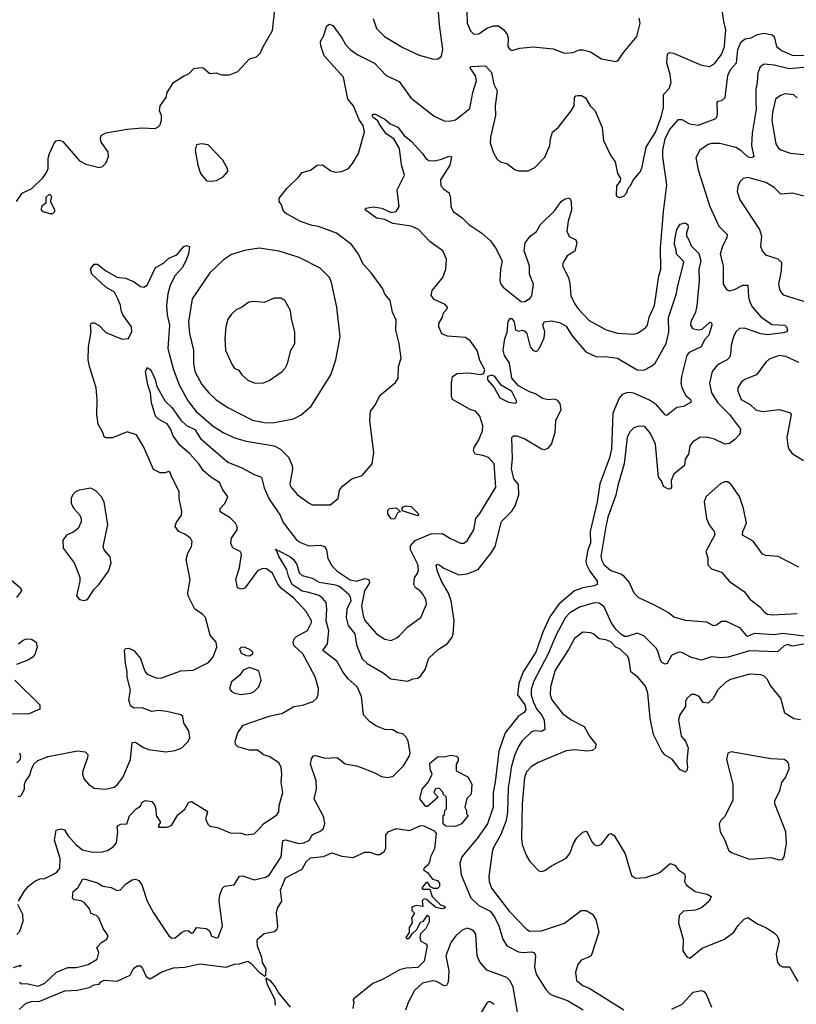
# Model space of a CAD drawing. Extents: x 1839239 to 1929705, y 762242 to 910352.
# Tile 412 of 429: x 1895163 to 1899869, y 894751 to 900716. Entities that reach past the tile are written whole.
import ezdxf

# ---------------------------------------------------------------- set-up
doc = ezdxf.new("R2010")
doc.units = 0

msp = doc.modelspace()

# ---------------------------------------------------------------- linework, layer by layer
at = {"layer": '0CON10XD'}
for points in [[(1899436.5, 900586.5), (1899443.2, 900655), (1899429.6, 900705), (1899408.2, 900865)], [(1895144.1, 899615.9), (1895178.8, 899665), (1895236.2, 899693.8), (1895305, 899760), (1895325, 899790), (1895336.7, 899815), (1895336.2, 899875), (1895343.8, 899905), (1895371.7, 899968.3), (1895385, 899982.5), (1895405, 899987.5), (1895425, 899977.5), (1895525, 899861.2), (1895565, 899841.2), (1895645, 899820), (1895665, 899826.7), (1895685, 899847.5), (1895702.5, 899885), (1895700, 899915), (1895657.5, 899975), (1895652.5, 899995), (1895657.5, 900015), (1895685, 900030), (1895815, 900054), (1895905, 900061.2), (1895985, 900057.5), (1896003, 900067), (1896015, 900080), (1896023, 900107), (1896023.3, 900135), (1896011.2, 900165), (1896013.8, 900195), (1896050, 900245), (1896056.7, 900275), (1896096.2, 900335), (1896155, 900374), (1896190.5, 900389.5), (1896219.3, 900420.7), (1896257.7, 900427.7), (1896275, 900423.8), (1896315, 900390), (1896355, 900393.8), (1896387, 900383), (1896435, 900382.5), (1896485, 900403.3), (1896555, 900480), (1896598.3, 900491.7), (1896623.3, 900515), (1896633.9, 900546.1), (1896695, 900650), (1896710.8, 900795)], [(1897305, 900723.3), (1897325, 900663.3), (1897374, 900615), (1897485, 900548.9), (1897585, 900502.2), (1897665, 900478.6), (1897695, 900477.5), (1897719.2, 900495), (1897727.9, 900535), (1897706.4, 900685), (1897701.7, 900765)], [(1897873.8, 900763.8), (1897874.4, 900695), (1897895, 900649.2), (1897915, 900628.6), (1897945, 900630.8), (1897995, 900664.2), (1898035, 900680), (1898065, 900679.2), (1898096.2, 900655), (1898117, 900627), (1898124.1, 900604.1), (1898121.4, 900555), (1898133.8, 900535), (1898145, 900530), (1898195, 900543.8), (1898275, 900552.5), (1898395, 900540), (1898465, 900514.3), (1898515, 900517.5), (1898555, 900534.3), (1898575, 900534.3), (1898621.7, 900521.7), (1898689.5, 900479.5), (1898775, 900464), (1898790.5, 900469.5), (1898822.1, 900517.9), (1898902.9, 900615), (1898923.3, 900695), (1898916.5, 900725)], [(1895151.7, 896011.7), (1895165, 896010), (1895175, 896020), (1895193.3, 896055), (1895192.5, 896085), (1895198.3, 896101.7), (1895225, 896140), (1895234, 896175), (1895250, 896205), (1895272.6, 896227.4), (1895335, 896252.9), (1895513.8, 896286.2), (1895560.9, 896280.9), (1895575.8, 896265), (1895574.2, 896245), (1895546.2, 896165), (1895544.1, 896144.1), (1895554.2, 896114.2), (1895580, 896085), (1895615, 896060), (1895683.8, 896053.8), (1895735, 896066), (1895755, 896081.2), (1895787.5, 896125), (1895835.6, 896235), (1895845, 896337.5), (1895865, 896338.8), (1895908.7, 896308.7), (1895944.4, 896294.4), (1896049.7, 896280.3), (1896105, 896288), (1896145.7, 896304.3), (1896185, 896343.8), (1896194.2, 896365), (1896187.6, 896407.6), (1896157.5, 896455), (1896152.9, 896495), (1896140, 896505), (1896055, 896524.4), (1896005, 896530), (1895965, 896525.3), (1895905, 896546.9), (1895855, 896545.8), (1895835, 896558.8), (1895825.6, 896595), (1895835.7, 896655), (1895813.8, 896733.8), (1895815.6, 896765), (1895803.8, 896815), (1895798.6, 896895), (1895805, 896906.2), (1895825, 896908.8), (1895855, 896894), (1895895, 896846), (1895912.5, 896797.5), (1895923.3, 896765), (1895935, 896750.6), (1895995, 896726.7), (1896025, 896728.9), (1896139.6, 896770.4), (1896215, 896775.6), (1896307.6, 896822.4), (1896335, 896856.2), (1896357.5, 896915), (1896354, 896945), (1896317.3, 896987.3), (1896290, 897095), (1896270.6, 897115), (1896224.6, 897145), (1896184.4, 897225), (1896182.2, 897245), (1896195.6, 897325), (1896172.2, 897445), (1896182.7, 897485), (1896203.6, 897525), (1896209.1, 897555), (1896198.9, 897575), (1896165, 897598.9), (1896128.6, 897615), (1896106, 897645), (1896111.7, 897668.3), (1896143.1, 897715), (1896146.8, 897736.8), (1896129.2, 897815), (1896129.2, 897855), (1896081.2, 897955), (1896075, 897972.5), (1896065, 897978.8), (1896045, 897970), (1896015, 897971.4), (1895975, 897992), (1895915.6, 898125.6), (1895870.5, 898200.5), (1895815, 898220), (1895725, 898182), (1895685, 898182.9), (1895675, 898190), (1895667.3, 898215), (1895638.2, 898265), (1895630, 898325), (1895633.4, 898413.4), (1895626.2, 898486.2), (1895585.7, 898615), (1895579.2, 898655), (1895580.8, 898735), (1895596, 898825), (1895591.7, 898868.3), (1895599.3, 898880.7), (1895615, 898880), (1895645, 898863.8), (1895685, 898822), (1895785, 898780), (1895822.5, 898785), (1895842.7, 898827.3), (1895841.4, 898855), (1895788.6, 898928.6), (1895778.2, 898955), (1895775, 898987.1), (1895757.6, 899025), (1895738.5, 899065), (1895686.3, 899096.3), (1895600, 899175), (1895592, 899205), (1895615, 899236), (1895635, 899236), (1895685.8, 899195.8), (1895755, 899156.9), (1895805, 899150), (1895857.5, 899127.5), (1895895, 899100), (1895915, 899096.2), (1895935, 899107.5), (1895986.7, 899215), (1896035, 899242), (1896067.9, 899272.1), (1896115, 899292.5), (1896157.9, 899342.1), (1896175, 899348.6), (1896192.7, 899342.7), (1896187.3, 899297.3), (1896169.6, 899255), (1896147.4, 899212.6), (1896103.9, 899165), (1896074.5, 899105.5), (1896060.6, 899055), (1896053, 898985), (1896057.4, 898927.4), (1896070.5, 898865), (1896061.1, 898725), (1896094.7, 898595), (1896130.9, 898499.1), (1896185.2, 898405.2), (1896232.9, 898342.9), (1896335, 898253.1), (1896395.8, 898215.8), (1896465, 898183.4), (1896535, 898162.9), (1896704.6, 898134.6), (1896744.2, 898115), (1896791.9, 898065), (1896814.4, 898015), (1896816.8, 897993.2), (1896801.1, 897905), (1896805, 897888.8), (1896845, 897839.2), (1896917, 897787), (1896937.7, 897777.7), (1897045, 897776.7), (1897093.6, 897816.4), (1897100.8, 897865), (1897118.9, 897891.1), (1897175, 897934.5), (1897238.6, 897955), (1897300, 898025), (1897310, 898095), (1897284.2, 898285), (1897290, 898345), (1897315, 898378.8), (1897348, 898442), (1897440.9, 898519.1), (1897457.5, 898545), (1897459.2, 898615), (1897474.2, 898665), (1897463.3, 898755), (1897441.9, 898835), (1897445.5, 898895), (1897422, 898945), (1897408.8, 899015), (1897375, 899053.3), (1897363.8, 899085), (1897292.3, 899182.3), (1897244.5, 899234.5), (1897215.7, 899295), (1897174.2, 899355), (1897083.2, 899423.2), (1896974.3, 899464.3), (1896935, 899470), (1896865, 899494.4), (1896773.6, 899543.6), (1896759.7, 899559.7), (1896749.4, 899595), (1896735.6, 899615), (1896735.5, 899635), (1896783.5, 899696.5), (1896855.8, 899764.2), (1896875, 899790), (1896925, 899804.3), (1896965, 899834.2), (1896997.3, 899837.3), (1897049.7, 899799.7), (1897075, 899793.1), (1897115, 899796.7), (1897155, 899814.4), (1897180.6, 899845), (1897215.6, 899905), (1897253.4, 900036.6), (1897245, 900074.4), (1897220.7, 900110.7), (1897185.5, 900195), (1897152.1, 900235), (1897125, 900368.8), (1897007.8, 900497.8), (1896987.3, 900557.3), (1896986.7, 900585), (1897005, 900617.5), (1897025, 900678.8), (1897040.9, 900689.1), (1897061.7, 900681.7), (1897116, 900606), (1897136.7, 900566.7), (1897165.4, 900535.4), (1897207.5, 900505), (1897312.7, 900452.7), (1897385, 900377.8), (1897461.9, 900341.9), (1897533, 900243), (1897675, 900132.5), (1897735, 900102.9), (1897765, 900101.9), (1897805, 900110.6), (1897891.4, 900178.6), (1897910.2, 900275), (1897931.7, 900345), (1897925.9, 900375.9), (1897893.3, 900425), (1897897, 900433), (1897985, 900436), (1898023.3, 900396.7), (1898036.2, 900325), (1898056.2, 900285), (1898045.3, 900195), (1898046.9, 900135), (1898016.2, 900005), (1898015, 899970), (1898033.1, 899913.1), (1898055, 899873.8), (1898075, 899856), (1898115, 899844.2), (1898165, 899806.2), (1898185, 899801.2), (1898245, 899801.2), (1898285, 899820), (1898346, 899884), (1898376.7, 899955), (1898379.5, 899995), (1898392.5, 900035), (1898428.6, 900065), (1898506, 900165), (1898522.5, 900195), (1898526.2, 900245), (1898533.3, 900255), (1898545, 900258), (1898567, 900257), (1898592.7, 900242.7), (1898620.5, 900195), (1898650.5, 900165), (1898692.5, 900062.5), (1898700, 899985), (1898743.8, 899895), (1898772, 899855), (1898786.2, 899785), (1898803.3, 899755), (1898801.7, 899738.3), (1898780.7, 899709.3), (1898778.3, 899648.3), (1898795, 899640), (1898825, 899647.5), (1898840, 899665), (1898850, 899695), (1898865, 899710), (1898880, 899745), (1898924.2, 899795.8), (1898935.6, 899825), (1898960, 899945), (1899017, 900035), (1899049.4, 900125), (1899064.7, 900185), (1899065, 900263.3), (1899099.6, 900300.4), (1899111.9, 900335), (1899105.5, 900385), (1899084.3, 900455), (1899089.5, 900510.5), (1899102.5, 900517.5), (1899125, 900513.1), (1899295, 900441.1), (1899345, 900433.1), (1899375, 900452.1), (1899415.9, 900505), (1899434.7, 900555), (1899436.5, 900586.5)], [(1896823.8, 896925), (1896820, 896945), (1896827.2, 896965), (1896840.8, 896979.2), (1896907.1, 897015), (1896932.1, 897065), (1896931.2, 897075), (1896900.1, 897130.1), (1896822.8, 897212.8), (1896749.6, 897269.6), (1896726.8, 897296.8), (1896695, 897362.7), (1896658.3, 897388.3), (1896635, 897392.2), (1896605, 897377.7), (1896527.6, 897272.4), (1896505, 897266), (1896483.3, 897275), (1896473, 897327), (1896495.4, 897394.6), (1896507.3, 897477.3), (1896500, 897495), (1896455, 897516), (1896442.2, 897545), (1896447.3, 897575), (1896480.9, 897625), (1896480.5, 897645), (1896471.8, 897665), (1896438.8, 897698.8), (1896378.1, 897735), (1896378.1, 897755), (1896407.1, 897785), (1896425.3, 897825), (1896392.5, 897872.5), (1896375, 897912), (1896321.1, 897945), (1896274.8, 897984.8), (1896248.7, 898025), (1896195, 898086.4), (1896135, 898135.9), (1896094, 898195), (1896077.7, 898237.8), (1896058, 898268), (1896005, 898295.4), (1895986.2, 898315), (1895961.1, 898395), (1895955.8, 898455.8), (1895939.2, 898505), (1895926.7, 898583.3), (1895935, 898610), (1895955, 898596.7), (1895965, 898580), (1895985, 898536.7), (1895993.6, 898493.6), (1896044.7, 898404.7), (1896085, 898366.2), (1896139.6, 898289.6), (1896175, 898258.7), (1896224.3, 898234.3), (1896259.3, 898179.3), (1896425, 898036.4), (1896510.4, 898000.4), (1896585, 897960), (1896628.9, 897945), (1896645, 897880), (1896675, 897812.2), (1896741.8, 897715), (1896759.3, 897669.3), (1896841.4, 897565), (1896865, 897548.1), (1896915, 897529.5), (1896985, 897531.8), (1897011.2, 897525), (1897021.5, 897505), (1897030.9, 897450.9), (1897056.7, 897405), (1897087.5, 897375), (1897165, 897322.2), (1897205, 897315.3), (1897255, 897331), (1897278.9, 897325), (1897282.2, 897305), (1897253.5, 897255), (1897233.6, 897165), (1897243.8, 897105), (1897255, 897075.7), (1897325.9, 896995.9), (1897375, 896962.9), (1897415, 896955.7), (1897449.3, 896970.7), (1897465.8, 896985), (1897515, 897037.5), (1897594.2, 897095), (1897627.8, 897175), (1897624.4, 897204.4), (1897605.6, 897235), (1897590.6, 897255), (1897562.5, 897275), (1897551.2, 897295), (1897556, 897335), (1897576.9, 897365), (1897580.6, 897385), (1897575.2, 897415), (1897530.7, 897505), (1897531.7, 897528.3), (1897558.8, 897561.2), (1897655, 897601.4), (1897725, 897603.5), (1897769.4, 897575), (1897835, 897545.5), (1897855, 897545.6), (1897875, 897559.2), (1897915.8, 897625), (1897927.3, 897695), (1897951.5, 897725), (1898047.6, 897885), (1898038.5, 898025), (1898005, 898062.9), (1897970, 898075), (1897924.2, 898085), (1897913.8, 898105), (1897916.5, 898125), (1897943.1, 898166.9), (1897968.4, 898225), (1897968.8, 898255), (1897952, 898315), (1897925, 898344.8), (1897893.1, 898355), (1897785.7, 898415.7), (1897780, 898435), (1897779.4, 898515), (1897785.7, 898554.3), (1897815, 898572), (1897885, 898576.2), (1897955, 898567.5), (1897976.4, 898573.6), (1897982, 898595), (1897950.8, 898650.8), (1897935, 898712.5), (1897895, 898768.8), (1897865, 898790), (1897755, 898799.2), (1897722.2, 898812.2), (1897703.9, 898855), (1897702.5, 898875), (1897725, 898913.1), (1897730.6, 898939.4), (1897754.4, 898965), (1897755.7, 898975), (1897741.1, 898991.1), (1897675, 899021.4), (1897657.1, 899045), (1897662.9, 899075), (1897727.5, 899155), (1897745.6, 899205), (1897750.5, 899265), (1897728.1, 899315), (1897651, 899371), (1897580.8, 899445), (1897535, 899465.3), (1897425, 899480.7), (1897375, 899506.4), (1897325, 899514.4), (1897257.5, 899565), (1897260, 899575), (1897305, 899582), (1897357.5, 899575), (1897415, 899547.3), (1897445.6, 899555), (1897462.7, 899585), (1897450, 899685), (1897494.2, 899775), (1897476.8, 899836.8), (1897465.4, 899935.4), (1897430.8, 899995), (1897385, 900024.2), (1897341.4, 900085), (1897334.1, 900104.1), (1897305, 900124.2), (1897300, 900135), (1897303.3, 900145), (1897317.5, 900145), (1897375, 900114.2), (1897408, 900085), (1897455.3, 900065.3), (1897492.9, 900015), (1897535, 899979.6), (1897605, 899906.2), (1897624.4, 899875), (1897642.5, 899862.5), (1897677.9, 899862.1), (1897719.5, 899870.5), (1897765, 899888.8), (1897780, 899885), (1897769.2, 899835), (1897712.9, 899747.1), (1897715, 899710), (1897730.7, 899690.7), (1897766.8, 899666.8), (1897774.3, 899635), (1897775.6, 899585.6), (1897789.4, 899555), (1897845, 899516.1), (1897885, 899474.7), (1897963.4, 899423.4), (1898016.9, 899376.9), (1898045.7, 899335), (1898086.7, 899255), (1898076.5, 899205), (1898073.7, 899136.3), (1898077.9, 899115), (1898092.9, 899095), (1898205, 899007.5), (1898225, 899009.2), (1898255, 899027.3), (1898266, 899044), (1898277.3, 899115), (1898253, 899175), (1898252.4, 899222.4), (1898245, 899246.7), (1898220, 899315), (1898225.6, 899364.4), (1898257.5, 899405), (1898295, 899434), (1898318.9, 899475), (1898405, 899558.9), (1898445, 899614.3), (1898465, 899628.6), (1898495, 899636.7), (1898505.5, 899615.5), (1898507.2, 899562.8), (1898486.2, 899495), (1898479.6, 899435), (1898492.6, 899402.6), (1898533.6, 899383.6), (1898538.8, 899365), (1898526.3, 899313.7), (1898481.1, 899285), (1898455.6, 899245), (1898452.5, 899225), (1898488.1, 899155), (1898497.8, 899117.8), (1898503.5, 899045), (1898526.2, 898996.2), (1898546.9, 898965), (1898615, 898894.5), (1898716.7, 898836.7), (1898785, 898816.5), (1898885, 898811.2), (1898907, 898817), (1898955, 898848.6), (1898967.8, 898865), (1898977.5, 898915), (1899009.5, 898985), (1899035.5, 899165), (1899047.6, 899202.4), (1899046.7, 899335), (1899064.1, 899555), (1899083.9, 899716.1), (1899061.3, 899885), (1899061.5, 899925), (1899074.5, 899995), (1899100.9, 900049.1), (1899155, 900112.7), (1899175, 900111.8), (1899222, 900085), (1899275, 900077.2), (1899378, 900115), (1899387.8, 900125), (1899392.5, 900145), (1899390, 900215), (1899396.4, 900223.6), (1899417.5, 900227.5), (1899438, 900245), (1899455, 900378.8), (1899471.5, 900415), (1899506.7, 900455), (1899515.4, 900535), (1899535, 900582), (1899559.1, 900600.9), (1899595, 900605.6), (1899635, 900627.3), (1899675, 900633.8), (1899724, 900625), (1899735.5, 900615), (1899749.4, 900555), (1899778.8, 900528.8), (1899845, 900500.9), (1899925, 900499.7)], [(1899913.9, 900426.1), (1899825, 900418.2), (1899735, 900441.8), (1899673.8, 900446.2), (1899649.9, 900430.1), (1899635.7, 900394.3), (1899632.9, 900335), (1899623.6, 900295), (1899623.6, 900215), (1899625.7, 900175), (1899601.5, 900028.5), (1899596.8, 899955), (1899611.2, 899885), (1899595, 899879.4), (1899575, 899885.6), (1899534, 899924), (1899503, 899943), (1899405, 899966.1), (1899355, 899966.6), (1899335, 899960.4), (1899285, 899925.5), (1899259.8, 899880.2), (1899274.1, 899805.9), (1899345.9, 899585), (1899400, 899465), (1899450, 899415), (1899449.2, 899395), (1899421.1, 899345), (1899407.3, 899295), (1899425.6, 899225), (1899426.7, 899115), (1899448.7, 899078.7), (1899465, 899073.1), (1899495, 899081.1), (1899545, 899107.3), (1899575, 899108), (1899578.8, 899035), (1899590.3, 899000.3), (1899604.1, 898975), (1899655, 898916), (1899720, 898870), (1899798.8, 898865), (1899810.8, 898855), (1899816.7, 898835), (1899810, 898825), (1899791.2, 898818.8), (1899695, 898806.3), (1899655, 898813.2), (1899555, 898847.4), (1899525, 898844.6), (1899502.5, 898825), (1899488.5, 898795), (1899474.6, 898745), (1899471.5, 898688.5), (1899465, 898669.2), (1899450, 898655), (1899391.4, 898625), (1899358.9, 898585), (1899343.1, 898515), (1899355.6, 898455), (1899394.6, 898395), (1899464.8, 898324.8), (1899532.1, 898235), (1899526.2, 898205), (1899497.1, 898172.9), (1899465, 898149.2), (1899436, 898144), (1899374.2, 898174.2), (1899322.3, 898187.7), (1899284.6, 898185.4), (1899242.2, 898157.8), (1899224.6, 898135.4), (1899215.4, 898085), (1899195.4, 898054.6), (1899190.8, 898015), (1899126.6, 897963.4), (1899111.8, 897925), (1899112.5, 897885), (1899106.9, 897873.1), (1899095, 897871.4), (1899065, 897888), (1899052.7, 897922.7), (1899034.6, 897945), (1899016.9, 898145), (1898985, 898209.2), (1898950.9, 898250.9), (1898915, 898254.4), (1898885, 898243.6), (1898860.6, 898219.4), (1898844.4, 898185), (1898826.8, 898025), (1898786.9, 897895), (1898776.4, 897835), (1898727.3, 897702.7), (1898714.5, 897645.5), (1898685.4, 897465), (1898690, 897440), (1898703.3, 897415), (1898745, 897379.2), (1898805, 897360), (1898819.5, 897349.5), (1898855.9, 897305.9), (1898885, 897243.5), (1898912.7, 897215), (1899003.3, 897173.3), (1899094, 897124), (1899128, 897098), (1899195, 897077.3), (1899325, 897068.5), (1899365, 897046), (1899385, 897050), (1899415, 897072.9), (1899445, 897073.1), (1899524.6, 897034.6), (1899565, 896986.2), (1899575, 896982), (1899615, 896999.5), (1899735, 896990.8), (1899785, 896999.2), (1899983.8, 896975)], [(1899873.8, 900243.8), (1899855, 900260.7), (1899802.2, 900267.8), (1899772.8, 900257.2), (1899744, 900235), (1899724.6, 900155), (1899720.8, 900105), (1899745.7, 899965), (1899759.7, 899939.7), (1899775, 899927.1), (1899835, 899908), (1899915, 899900)], [(1896325, 899737.1), (1896355, 899742.9), (1896396.7, 899765), (1896423.8, 899796.2), (1896422, 899815), (1896394.2, 899865), (1896305, 899958), (1896265, 899963.8), (1896235, 899957.5), (1896227.5, 899925), (1896243.8, 899835), (1896259.2, 899785), (1896295, 899740), (1896325, 899737.1)], [(1899917.3, 899647.3), (1899846.3, 899666.3), (1899775, 899660), (1899735, 899699.7), (1899685, 899730), (1899575, 899761.1), (1899546.7, 899755), (1899526.2, 899735), (1899514.2, 899705), (1899511.4, 899675), (1899526.7, 899625), (1899646.9, 899445), (1899658.1, 899405), (1899653.1, 899345), (1899662.5, 899315), (1899682.5, 899292.5), (1899758.2, 899268.2), (1899780, 899245), (1899777.7, 899195), (1899760.9, 899115), (1899768.6, 899075), (1899789.7, 899049.7), (1899945, 899001.9)], [(1895345, 899541.9), (1895365, 899543.1), (1895375.7, 899554.3), (1895376.2, 899565), (1895350, 899615), (1895357.5, 899645), (1895345, 899660), (1895321.7, 899638.3), (1895322.5, 899605), (1895296.4, 899583.6), (1895294.5, 899565), (1895305, 899554.4), (1895345, 899541.9)], [(1899148.7, 899095), (1899187.5, 899245), (1899180.1, 899260.1), (1899142.7, 899295), (1899141.5, 899321.5), (1899130.5, 899355), (1899132.6, 899385), (1899144.4, 899445.6), (1899165, 899476.7), (1899195, 899486.2), (1899211.2, 899475), (1899214.2, 899455), (1899203.3, 899425), (1899203, 899403), (1899215, 899390), (1899233.3, 899345), (1899279.3, 899299.3), (1899290, 899255), (1899279.6, 899205), (1899281.1, 899135), (1899266.7, 898983.3), (1899258.2, 898945), (1899230.4, 898885), (1899229.1, 898865), (1899241.2, 898845), (1899275, 898837.3), (1899299.1, 898840.9), (1899345, 898884.2), (1899355, 898880), (1899356.9, 898865), (1899339.4, 898805), (1899313.6, 898776.4), (1899292.7, 898735), (1899219.5, 898700.5), (1899205.3, 898684.7), (1899173.6, 898555), (1899170, 898515), (1899175.4, 898485.4), (1899200.4, 898440.4), (1899227.5, 898415), (1899231.2, 898398.8), (1899185, 898372.5), (1899145, 898367.1), (1899085, 898318.8), (1899075, 898322), (1899022.5, 898382.5), (1898980.4, 898410.4), (1898885, 898454.1), (1898855, 898458.4), (1898835, 898454.6), (1898814.4, 898445), (1898795, 898422.9), (1898757.8, 898332.2), (1898749.8, 898115), (1898738.2, 898061.8), (1898678.5, 897905), (1898662, 897795), (1898621, 897615), (1898622.9, 897545), (1898605.7, 897505), (1898594.1, 897435.9), (1898597.3, 897415), (1898618.8, 897375), (1898661.6, 897315), (1898661.8, 897295), (1898644.4, 897285.6), (1898575, 897273.2), (1898525, 897255.3), (1898431.2, 897175), (1898375, 897097.8), (1898333.9, 897005), (1898291, 896885), (1898213.8, 896765), (1898187.9, 896695), (1898180.6, 896625), (1898225.2, 896565), (1898230, 896535), (1898220.7, 896519.3), (1898183.2, 896495), (1898105.4, 896395), (1898065.9, 896285), (1898043.9, 896096.1), (1898032.7, 896035), (1898032.1, 895945), (1897998.6, 895845), (1897936.4, 895755), (1897841.8, 895645), (1897830.8, 895605), (1897838.9, 895535), (1897896.1, 895396.1), (1897945, 895348.5), (1898014.5, 895314.5), (1898041.3, 895281.3), (1898066.9, 895226.9), (1898090.4, 895145), (1898115.8, 895105.8), (1898185, 895069), (1898214.4, 895064.4), (1898265, 895069.6), (1898282.1, 895062.1), (1898288.8, 895045), (1898282.3, 894975), (1898293.3, 894933.3), (1898351.2, 894841.2), (1898375, 894813.3), (1898396.7, 894803.3), (1898483.6, 894773.6), (1898577.9, 894717.9)], [(1896695, 898274.6), (1896822.2, 898297.8), (1896868.5, 898321.5), (1896928.6, 898375), (1897048.6, 898565), (1897079.2, 898655), (1897105.6, 898795), (1897084.5, 898975), (1897053.3, 899123.3), (1897040.8, 899155), (1896985, 899210), (1896856.7, 899275), (1896735, 899314.5), (1896615, 899333.1), (1896525, 899317.8), (1896446.4, 899293.6), (1896399.1, 899260.9), (1896315, 899182.9), (1896208.5, 899025), (1896185.5, 898885), (1896191.6, 898815), (1896216.7, 898715), (1896216.2, 898635), (1896224.7, 898585), (1896266.9, 898506.9), (1896308.5, 898455), (1896353.8, 898413.8), (1896425, 898366.5), (1896575, 898289.6), (1896645, 898275.4), (1896695, 898274.6)], [(1895163.1, 894885), (1895175, 894875.8), (1895205, 894877.7), (1895275, 894861.2), (1895315, 894878.8), (1895385.7, 894945), (1895455, 894974.3), (1895505, 894974), (1895578.7, 894991.3), (1895631.9, 895025), (1895642.3, 895065), (1895630, 895095), (1895662.1, 895127.9), (1895691.5, 895145), (1895700, 895165), (1895669.2, 895209.2), (1895643.5, 895275), (1895629.7, 895289.7), (1895613.8, 895293.8), (1895595, 895302.5), (1895587.7, 895327.7), (1895555, 895367.3), (1895535, 895377.8), (1895493.5, 895383.5), (1895483.1, 895393.1), (1895486.7, 895435), (1895515, 895455.6), (1895543.3, 895506.7), (1895555, 895510.8), (1895635, 895486.4), (1895666.3, 895466.3), (1895717.8, 895457.8), (1895755, 895439.5), (1895774.7, 895445.3), (1895805, 895479.4), (1895845, 895506), (1895865, 895508.8), (1895885, 895500), (1895903.8, 895475), (1895935.5, 895375), (1895975, 895306), (1896066.9, 895165), (1896085, 895151.2), (1896105, 895153.1), (1896143.1, 895186.9), (1896165, 895195.4), (1896185, 895197.8), (1896205, 895182.5), (1896215, 895184.5), (1896235, 895215.7), (1896295, 895210.8), (1896316.2, 895195), (1896325, 895164.2), (1896355, 895153.1), (1896366, 895155), (1896391.8, 895225), (1896371.7, 895378.3), (1896377.1, 895415), (1896391.9, 895455), (1896405, 895466.7), (1896463.8, 895475), (1896495, 895526.9), (1896515, 895530), (1896585, 895505.4), (1896655, 895520.4), (1896675, 895533.5), (1896747, 895645), (1896757, 895743), (1896775, 895746.8), (1896855, 895724.7), (1896885, 895728.8), (1896919.3, 895745), (1896933.7, 895775), (1896945, 895784.7), (1896982.4, 895797.6), (1897002.9, 895815), (1897011.9, 895845), (1897006.9, 895885), (1896947.1, 895995), (1896961.6, 896055), (1896958.9, 896105), (1896924.7, 896205.3), (1896931.5, 896238.5), (1896943.1, 896256.9), (1896955, 896259.2), (1897015, 896241.4), (1897087.1, 896247.1), (1897135, 896208.8), (1897203.9, 896196.1), (1897232.5, 896185), (1897315, 896153.8), (1897355, 896131.2), (1897395, 896126), (1897427, 896133), (1897490, 896195), (1897524.6, 896255.4), (1897528.9, 896275), (1897517.2, 896345), (1897505, 896369.6), (1897485, 896389.6), (1897455, 896395.3), (1897425, 896414.3), (1897375, 896415.3), (1897325, 896436.6), (1897285, 896462.2), (1897246.1, 896505), (1897235.3, 896615), (1897207.5, 896675), (1897153.4, 896723.4), (1897121.4, 896765), (1897085, 896829.2), (1897000.9, 896895), (1897027.7, 896935), (1897036, 897014), (1897020.7, 897075), (1897024.4, 897144.4), (1897019.6, 897185), (1897000.5, 897210.5), (1896977.9, 897227.9), (1896915.8, 897245), (1896875, 897254.5), (1896813.9, 897295), (1896791.4, 897345), (1896782.7, 897385), (1896735, 897461.4), (1896720, 897500), (1896712.5, 897505), (1896715, 897510), (1896720, 897500), (1896725, 897502.5), (1896800, 897465), (1896823.1, 897445), (1896843.6, 897415), (1896856, 897366), (1896875, 897348.5), (1896935, 897332.7), (1896977.8, 897307.8), (1897066, 897294), (1897095, 897286), (1897115, 897273), (1897157.5, 897235), (1897166.7, 897216.7), (1897169.8, 897195), (1897146.1, 897145), (1897142.2, 897095), (1897154.8, 897045), (1897194.6, 896995), (1897205, 896929.2), (1897238.2, 896845), (1897268.8, 896815), (1897365, 896758.7), (1897412.3, 896722.3), (1897515, 896709.4), (1897545, 896722.9), (1897575, 896727.1), (1897595, 896742), (1897621.1, 896778.9), (1897642.6, 896847.4), (1897699.2, 896900.8), (1897755, 896937.1), (1897783.1, 896975), (1897789.5, 896995), (1897795.5, 897075), (1897777.5, 897195), (1897761.8, 897241.8), (1897720, 897315), (1897695, 897374), (1897687.7, 897412.3), (1897695, 897418), (1897705, 897414), (1897733.6, 897393.6), (1897825, 897352.5), (1897875, 897358.5), (1897941.9, 897385), (1898022.2, 897487.8), (1898044.3, 897525), (1898083.7, 897676.3), (1898145, 897738.1), (1898165, 897770), (1898187, 897837), (1898185, 897900), (1898157.1, 897935), (1898143.6, 897996.4), (1898150, 898055), (1898145.6, 898184.4), (1898155.7, 898194.3), (1898175, 898195.6), (1898225, 898176.1), (1898325, 898116.1), (1898345, 898113.2), (1898365, 898120), (1898386.1, 898143.9), (1898408.1, 898215), (1898411.6, 898288.4), (1898443.7, 898355), (1898438.8, 898388.8), (1898425, 898408.2), (1898405, 898417.6), (1898365, 898412.6), (1898331.6, 898421.6), (1898289.3, 898449.3), (1898251.6, 898461.6), (1898185, 898498.8), (1898146, 898545), (1898130.5, 898635), (1898101.9, 898681.9), (1898092.7, 898715), (1898102.9, 898785), (1898117.9, 898822.1), (1898122.8, 898887.2), (1898135, 898906.2), (1898145, 898906), (1898160, 898885), (1898168.3, 898838.3), (1898185, 898830), (1898210, 898835), (1898225, 898830), (1898235.8, 898815), (1898255.8, 898735), (1898275, 898712.5), (1898295, 898706.7), (1898314.1, 898725.9), (1898342, 898788), (1898344.5, 898824.5), (1898332.9, 898865), (1898341.2, 898885), (1898385, 898892), (1898435, 898880.9), (1898475, 898860.3), (1898511.2, 898801.2), (1898594.1, 898704.1), (1898655, 898676.5), (1898725, 898674.7), (1898784.8, 898664.8), (1898905, 898595.2), (1898945, 898593.5), (1898987.8, 898615), (1899015, 898636.4), (1899080.3, 898755), (1899097.4, 898822.6), (1899095, 898911.2), (1899142.4, 899057.6), (1899148.7, 899095)], [(1896635, 898514.2), (1896675, 898530), (1896753.3, 898585), (1896771.2, 898605), (1896785.7, 898634.3), (1896807, 898713), (1896830.8, 898755), (1896831.2, 898825), (1896810, 898905), (1896803.9, 898953.9), (1896770, 899015), (1896745, 899028.8), (1896705, 899030), (1896645, 899003.3), (1896585, 899010), (1896552.5, 899005), (1896514.1, 898975.9), (1896475, 898958.8), (1896447.3, 898932.7), (1896425, 898902.5), (1896412, 898855), (1896406, 898785), (1896410.8, 898715), (1896450, 898625), (1896465, 898603.3), (1896490, 898595), (1896510, 898565), (1896545, 898533.3), (1896585, 898516.2), (1896635, 898514.2)], [(1899885, 898639.4), (1899805, 898676), (1899765, 898682), (1899705, 898658.8), (1899685, 898641.2), (1899628, 898565), (1899561.1, 898538.9), (1899536.8, 898523.2), (1899514.3, 898485), (1899515.8, 898465), (1899535, 898416), (1899590, 898385), (1899625, 898353.1), (1899665, 898343.3), (1899764.4, 898354.4), (1899834, 898334), (1899838.8, 898325), (1899812.2, 898185), (1899817.3, 898137.3), (1899824.7, 898114.7), (1899845, 898088.1), (1899911.9, 898045)], [(1898165, 898394), (1898173, 898397), (1898173.3, 898406.7), (1898145, 898463.1), (1898081.3, 898501.3), (1898043.3, 898555), (1898025, 898562), (1897997.5, 898555), (1897998.8, 898535), (1898037.7, 898487.7), (1898071.9, 898425), (1898125, 898400), (1898165, 898394)], [(1899885, 897398.8), (1899760, 897465), (1899685, 897470.6), (1899665, 897478.8), (1899607.9, 897557.9), (1899542.9, 897592.9), (1899545.7, 897615), (1899567.3, 897665), (1899548.5, 897755), (1899525, 897827.5), (1899473, 897903), (1899455, 897916.7), (1899435, 897916.7), (1899412.7, 897907.3), (1899323, 897827), (1899311.5, 897795), (1899325.4, 897695), (1899341.2, 897655), (1899371.2, 897615), (1899376.2, 897595), (1899321.2, 897495), (1899333.8, 897455), (1899333.6, 897413.6), (1899355, 897390), (1899415, 897368.8), (1899465, 897312), (1899555, 897250), (1899588.6, 897205), (1899649.2, 897159.2), (1899678, 897125), (1899695, 897114.5), (1899725, 897109.6), (1899875, 897118.1)], [(1895555, 897196.7), (1895575, 897202.5), (1895614.2, 897265.8), (1895645, 897296.7), (1895700.8, 897375), (1895718.1, 897425), (1895711.7, 897461.7), (1895675.8, 897505), (1895668.6, 897525), (1895697.5, 897655), (1895674.3, 897795), (1895659.2, 897825), (1895625, 897861.2), (1895595, 897878), (1895524.2, 897865.8), (1895502.5, 897855), (1895483.3, 897835), (1895476.2, 897815), (1895476, 897785), (1895492, 897755), (1895527.1, 897715), (1895535.7, 897695), (1895535.7, 897675), (1895517.2, 897632.8), (1895485, 897610), (1895450, 897595), (1895423.9, 897563.9), (1895426.2, 897515), (1895494, 897425), (1895527.9, 897337.9), (1895528, 897315), (1895507.5, 897225), (1895525, 897203.3), (1895555, 897196.7)], [(1897575, 897710), (1897488.3, 897738.3), (1897481.7, 897741.7), (1897480, 897755), (1897487.5, 897765), (1897505, 897771.2), (1897535, 897766.7), (1897577.5, 897725), (1897580, 897715), (1897575, 897710)], [(1897435, 897690), (1897415, 897692.5), (1897395, 897722.5), (1897394, 897745), (1897404.4, 897755.6), (1897445, 897758.8), (1897470, 897735), (1897455, 897730), (1897435, 897690)], [(1895062.6, 897362.6), (1895168, 897275), (1895174.3, 897255), (1895144, 897215)], [(1899915, 896933.4), (1899845, 896921.6), (1899815, 896930), (1899796.4, 896923.6), (1899755, 896886.2), (1899585, 896893.1), (1899456.7, 896855), (1899415, 896849.2), (1899355, 896856.9), (1899295, 896835.6), (1899235, 896852.1), (1899175, 896881.6), (1899155, 896884.2), (1899113.1, 896865), (1899087.5, 896815), (1899075, 896812), (1899055, 896822.5), (1899045.6, 896835), (1899030.5, 896890.5), (1899019.3, 896909.3), (1898945, 896983.3), (1898905, 896999.3), (1898845, 896978.4), (1898828.7, 896978.7), (1898805, 896992.5), (1898774.7, 897024.7), (1898747.4, 897065), (1898705, 897158.5), (1898675, 897181.2), (1898645, 897182.5), (1898555, 897157.2), (1898497.5, 897122.5), (1898470.6, 897095), (1898415, 896989.5), (1898366.3, 896875), (1898277.3, 896705), (1898263.6, 896656.4), (1898263.5, 896625), (1898274.5, 896585), (1898295, 896542), (1898325.8, 896505), (1898341.9, 896475), (1898345.6, 896415), (1898325, 896403.1), (1898285, 896408.5), (1898265, 896402.7), (1898207.1, 896345), (1898186.2, 896313.8), (1898162.4, 896257.6), (1898141.2, 896185), (1898133.3, 896125), (1898122.8, 896065), (1898119.5, 895915), (1898111.4, 895865), (1898079.7, 895780.3), (1898032.6, 895697.4), (1898026.7, 895675), (1898005.6, 895524.4), (1898008.9, 895495), (1898023.3, 895455), (1898129.1, 895315), (1898235, 895205.7), (1898255, 895193.3), (1898325, 895195.7), (1898465, 895242.5), (1898565, 895318.8), (1898595, 895318.8), (1898635, 895297.1), (1898655.5, 895265.5), (1898672, 895188), (1898626.2, 895045), (1898605.9, 895034.1)], [(1898802.2, 896902.2), (1898774.8, 896914.8), (1898746.2, 896946.2), (1898715, 896959.7), (1898675.3, 896965.3), (1898643.1, 896993.1), (1898625, 897000.9), (1898575, 897005.6), (1898525, 896966.9), (1898489.2, 896900.7), (1898407.5, 896775), (1898378.9, 896675), (1898377.1, 896625), (1898387.5, 896595), (1898452.9, 896512.9), (1898504.4, 896474.4), (1898583.9, 896433.9), (1898615.5, 896375), (1898655, 896326.2), (1898652.9, 896305), (1898635, 896288.1), (1898605, 896283.8), (1898525, 896292.9), (1898475, 896286.5), (1898305, 896216.7), (1898265, 896191.4), (1898235, 896160), (1898222.9, 896125), (1898215.8, 896055.8), (1898207.2, 895965), (1898204.5, 895755), (1898209.1, 895719.1), (1898232.9, 895655), (1898255, 895616), (1898309.3, 895559.3), (1898325, 895556.2), (1898345, 895562), (1898385, 895590.8), (1898474.6, 895635.4), (1898496.1, 895663.9), (1898518.9, 895725), (1898540.2, 895759.8), (1898575, 895794.2), (1898595, 895800), (1898605, 895790), (1898630, 895735), (1898645, 895720), (1898665, 895711.4), (1898688, 895722), (1898735, 895782.5), (1898745, 895785.7), (1898765, 895773.1), (1898832.4, 895662.4), (1898870.3, 895530.3), (1898895, 895516), (1898955, 895520), (1899027.3, 895542.7), (1899045, 895551.5), (1899105, 895604.5), (1899133.3, 895593.3), (1899156.3, 895566.3), (1899192.2, 895542.2), (1899196.7, 895525), (1899191.8, 895495), (1899201.4, 895475), (1899256, 895435), (1899328.8, 895418.8), (1899352.5, 895405), (1899341.2, 895375), (1899294.6, 895335.4), (1899258, 895322), (1899185, 895315.7), (1899160.3, 895289.7), (1899155.6, 895245), (1899184, 895145), (1899181.2, 895075), (1899205, 895037.5), (1899225, 895030), (1899298.7, 895091.3), (1899434.7, 895145.3), (1899491.4, 895188.6), (1899515, 895226), (1899553, 895267), (1899575, 895276.7), (1899635, 895237.5), (1899685, 895215.8), (1899734.3, 895184.3), (1899753.8, 895165), (1899766, 895135), (1899747.5, 895055), (1899755, 895003.3), (1899767, 894987), (1899785, 894978), (1899828.8, 894978.8), (1899863.5, 894913.5), (1899879.1, 894889.1)], [(1895155.8, 896934.2), (1895185, 896957.5), (1895204.5, 896965.5), (1895235, 896962.9), (1895262.5, 896945), (1895268.6, 896915), (1895255, 896871.2), (1895243.8, 896855), (1895213.3, 896835), (1895145, 896810)], [(1895156.2, 895375), (1895191.5, 895435), (1895215, 895464.4), (1895255, 895497.5), (1895285, 895510.4), (1895315, 895513.8), (1895365, 895537.3), (1895387.9, 895552.1), (1895405.7, 895574.3), (1895408.4, 895635), (1895374, 895745), (1895385, 895806.2), (1895415, 895814.6), (1895435, 895807.3), (1895455, 895773.6), (1895505, 895716.2), (1895545, 895686.2), (1895605, 895671.8), (1895665, 895674.4), (1895695, 895681.9), (1895729.2, 895705), (1895750.3, 895729.7), (1895757.3, 895795), (1895753.9, 895825), (1895760, 895835), (1895775, 895842), (1895812, 895845), (1895828.1, 895891.9), (1895869.4, 895935), (1895895, 895951.9), (1895905, 895975.6), (1895925, 895985.4), (1895965, 895979.2), (1895979.8, 895959.8), (1895988.9, 895935), (1895991.1, 895895), (1896016, 895855), (1896004.2, 895835), (1896005, 895823.8), (1896055, 895823.8), (1896082.5, 895835), (1896121.4, 895898.6), (1896165, 895933.8), (1896186.8, 895973.2), (1896205, 895980.6), (1896294, 895925), (1896301.2, 895915), (1896289.1, 895875), (1896302.9, 895842.9), (1896315, 895830.4), (1896362.1, 895822.1), (1896438.8, 895788.8), (1896505, 895786.9), (1896535, 895777.5), (1896585, 895784), (1896610.4, 895809.6), (1896640, 895845), (1896720.8, 895899.2), (1896733.3, 895916.7), (1896735.4, 895955), (1896758.9, 896035), (1896747.5, 896095), (1896752.5, 896145), (1896747.9, 896187.9), (1896733, 896213), (1896675, 896252.9), (1896645, 896260.6), (1896605, 896290), (1896555, 896290.5), (1896485, 896311.1), (1896471.2, 896325), (1896469.3, 896345), (1896484.6, 896395.4), (1896517.6, 896442.4), (1896675, 896496), (1896755, 896515.3), (1896825, 896555.6), (1896876.8, 896563.2), (1896942.5, 896585), (1896964.2, 896605.8), (1896972.5, 896627.5), (1896974.3, 896665), (1896954.4, 896735), (1896878.5, 896875), (1896823.8, 896925)], [(1896555, 896862), (1896576, 896875), (1896575.6, 896885), (1896565, 896897.1), (1896525, 896914.5), (1896506.8, 896913.2), (1896496, 896905), (1896505, 896879.2), (1896535, 896864), (1896555, 896862)], [(1899894.5, 896474.5), (1899855, 896480.6), (1899799.4, 896515), (1899775.8, 896605.8), (1899710.9, 896685), (1899695, 896719.2), (1899675, 896738.1), (1899655, 896746.5), (1899585, 896751.8), (1899471.4, 896718.6), (1899444, 896705), (1899393.4, 896656.6), (1899365, 896603.3), (1899335, 896576), (1899305, 896578.8), (1899280.8, 896615), (1899255, 896626.9), (1899232.5, 896627.5), (1899206.4, 896603.6), (1899197.5, 896585), (1899198, 896555), (1899163.3, 896505), (1899155.4, 896475), (1899171.1, 896375), (1899197.1, 896345), (1899214.5, 896304.5), (1899206.9, 896225), (1899209.5, 896185), (1899205, 896166.7), (1899195, 896158), (1899164.5, 896174.5), (1899116.4, 896236.4), (1899075, 896260), (1899053.8, 896285), (1899004, 896385), (1898983.6, 896483.6), (1898969.6, 896635), (1898955, 896678.8), (1898911.2, 896731.2), (1898866, 896766), (1898857.1, 896835), (1898847.7, 896857.7), (1898802.2, 896902.2)], [(1896505, 896628.1), (1896545, 896634.4), (1896565, 896635.8), (1896585, 896646), (1896612.5, 896675), (1896627.5, 896715), (1896611.7, 896771.7), (1896555, 896792.5), (1896517.5, 896775), (1896495, 896743.3), (1896446.7, 896705), (1896434, 896665), (1896445, 896648), (1896467.5, 896635), (1896505, 896628.1)], [(1895134.6, 896714.6), (1895285, 896566.2), (1895285, 896540), (1895215, 896509.4), (1895098.5, 896511.5)], [(1895162.9, 896275), (1895169.2, 896255), (1895165, 896232.5), (1895147, 896213)], [(1899765, 895626.2), (1899785, 895627.5), (1899796.7, 895645), (1899810, 895725), (1899805.6, 895795), (1899738.8, 895965), (1899738.8, 895985), (1899770, 896045), (1899782, 896095), (1899803.8, 896125), (1899825, 896177.5), (1899823.8, 896205), (1899815, 896220), (1899795, 896233.8), (1899715, 896238), (1899475, 896280), (1899455, 896272.5), (1899446, 896234), (1899484.2, 896085), (1899483.8, 895985), (1899434.1, 895885.9), (1899412.5, 895865), (1899402.5, 895845), (1899408.8, 895795), (1899436, 895745), (1899458, 895685), (1899475, 895670), (1899585, 895630.6), (1899665, 895635.7), (1899715, 895640), (1899765, 895626.2)], [(1897805, 895827.5), (1897745, 895830), (1897730, 895845), (1897730, 895895), (1897738.3, 895901.7), (1897740, 895925), (1897750, 895935), (1897750, 895995), (1897747, 896007), (1897730, 896025), (1897730, 896035), (1897705, 896060), (1897683.6, 896056.4), (1897673.3, 896035), (1897700, 896005), (1897635, 895950), (1897625, 895950), (1897587.5, 895995), (1897601.2, 896055), (1897640.5, 896099.5), (1897662.5, 896145), (1897650, 896175), (1897648.3, 896211.7), (1897698.3, 896251.7), (1897735, 896250), (1897775, 896260), (1897810, 896255), (1897820, 896245), (1897820, 896225), (1897807.5, 896205), (1897807.5, 896165), (1897878.3, 896128.3), (1897902.5, 896085), (1897900, 896025), (1897873, 895997), (1897860, 895945), (1897870, 895925), (1897870, 895905), (1897880, 895895), (1897840, 895845), (1897815, 895832.5), (1897805, 895827.5)], [(1895160.9, 894719.1), (1895202.2, 894757.8), (1895235, 894767.1), (1895285, 894769.6), (1895437.3, 894832.7), (1895513.2, 894836.8), (1895585, 894852.5), (1895615, 894869.2), (1895645, 894872.5), (1895655, 894886.9), (1895675, 894898), (1895755, 894890.3), (1895832, 894928), (1895852.1, 894967.9), (1895875, 894983.8), (1895895, 894983.3), (1895908.3, 894968.3), (1895929.7, 894919.7), (1895955, 894905.7), (1896025, 894947.9), (1896095, 894971.8), (1896165, 894975.4), (1896255, 894996.1), (1896415, 894976.7), (1896465, 894994.6), (1896495, 894996.9), (1896545, 895011.8), (1896565, 895001.1), (1896615.5, 894945), (1896649.5, 894920.5), (1896655, 894927.5), (1896657.5, 894965), (1896634, 895004), (1896630.4, 895035), (1896605, 895103.3), (1896601.4, 895135), (1896605, 895146.2), (1896645, 895180), (1896705, 895192.2), (1896723.8, 895206.2), (1896727.6, 895222.4), (1896720.4, 895305), (1896726.4, 895333.6), (1896751.4, 895375), (1896742.9, 895445), (1896757.7, 895477.7), (1896775, 895517.1), (1896875, 895568.8), (1896898.8, 895615), (1896925, 895638.8), (1897005, 895646.7), (1897055, 895668.9), (1897115, 895648.6), (1897185, 895640), (1897255, 895673.3), (1897285, 895673.3), (1897325, 895658.8), (1897345, 895658), (1897372.5, 895677.5), (1897381.9, 895695), (1897381.5, 895775), (1897396.2, 895795), (1897445, 895815.7), (1897525.5, 895804.5), (1897595, 895833.3), (1897613, 895833), (1897675, 895802.5), (1897686.2, 895785), (1897677, 895693), (1897652.5, 895645), (1897647, 895613), (1897636.7, 895593.3), (1897613.6, 895576.4), (1897610, 895565), (1897635, 895550), (1897665, 895510), (1897695, 895500), (1897706.7, 895485), (1897707.5, 895465), (1897695, 895452.5), (1897673, 895453), (1897651.7, 895461.7), (1897635, 895490), (1897623.6, 895486.4), (1897600, 895455), (1897608.3, 895448.3), (1897648.3, 895448.3), (1897663.3, 895405), (1897713.6, 895353.6), (1897737.5, 895345), (1897742.5, 895335), (1897725, 895330), (1897685, 895336.7), (1897627.5, 895385), (1897615, 895390), (1897603, 895377), (1897606.7, 895343.3), (1897565, 895350), (1897539.7, 895340.3), (1897539.5, 895319.5), (1897556.2, 895303.8), (1897536.7, 895275), (1897542.5, 895245), (1897523.8, 895216.2), (1897522.5, 895185), (1897503.3, 895155), (1897515, 895147.5), (1897527.5, 895155), (1897541.7, 895178.3), (1897570, 895205), (1897595, 895250), (1897610, 895255), (1897635, 895290), (1897645, 895280), (1897645, 895250), (1897625, 895210), (1897593, 895177), (1897587.5, 895155), (1897593.6, 895133.6), (1897625, 895117.5), (1897632.5, 895105), (1897615, 895012.5), (1897575, 894973.8), (1897505, 894969.2), (1897465, 894960), (1897365, 894902.2), (1897303.8, 894876.2), (1897187.5, 894785), (1897182.5, 894775), (1897187.5, 894765), (1897182.5, 894725)], [(1895146.8, 895173.2), (1895165, 895194.2), (1895184.2, 895255), (1895183.3, 895295), (1895152.1, 895355)], [(1898189, 894645), (1898153, 894855), (1898135, 894892.5), (1898115, 894912.5), (1897995, 894958.1), (1897949.5, 895009.5), (1897935.6, 895045), (1897927.9, 895175), (1897915.3, 895195), (1897900, 895205), (1897875, 895212.5), (1897845, 895199.1), (1897805.6, 895165), (1897776.7, 895125), (1897744.6, 895045), (1897764.2, 894954.2), (1897759.5, 894885), (1897748.8, 894865), (1897735, 894862), (1897688.9, 894888.9), (1897665, 894893.5), (1897605, 894879.6), (1897556.7, 894835), (1897517.7, 894762.3), (1897501.1, 894715)], [(1898605.9, 895034.1), (1898565, 895018), (1898545, 894991.2), (1898531.8, 894945), (1898538, 894895), (1898575, 894863.8), (1898615, 894848), (1898825, 894716.9)], [(1895125, 894974.5), (1895168.8, 894988.8), (1895172.5, 894985), (1895163, 894977)], [(1896805, 894733.6), (1896732.1, 894822.1), (1896708.2, 894865), (1896685, 894890.8), (1896655, 894910), (1896654.2, 894905.8), (1896661.9, 894875), (1896708.2, 894785), (1896711.9, 894745)], [(1899115, 894720.8), (1899178.3, 894751.7), (1899245, 894824), (1899293.9, 894833.9), (1899309.2, 894829.2), (1899322.9, 894812.9), (1899354.4, 894734.4)], [(1898039.1, 894749.1), (1898015, 894766.7), (1898005, 894766.7), (1897995, 894757.5), (1897955, 894696)]]:
    msp.add_lwpolyline(points, dxfattribs=at)

doc.saveas('drawing.dxf')
